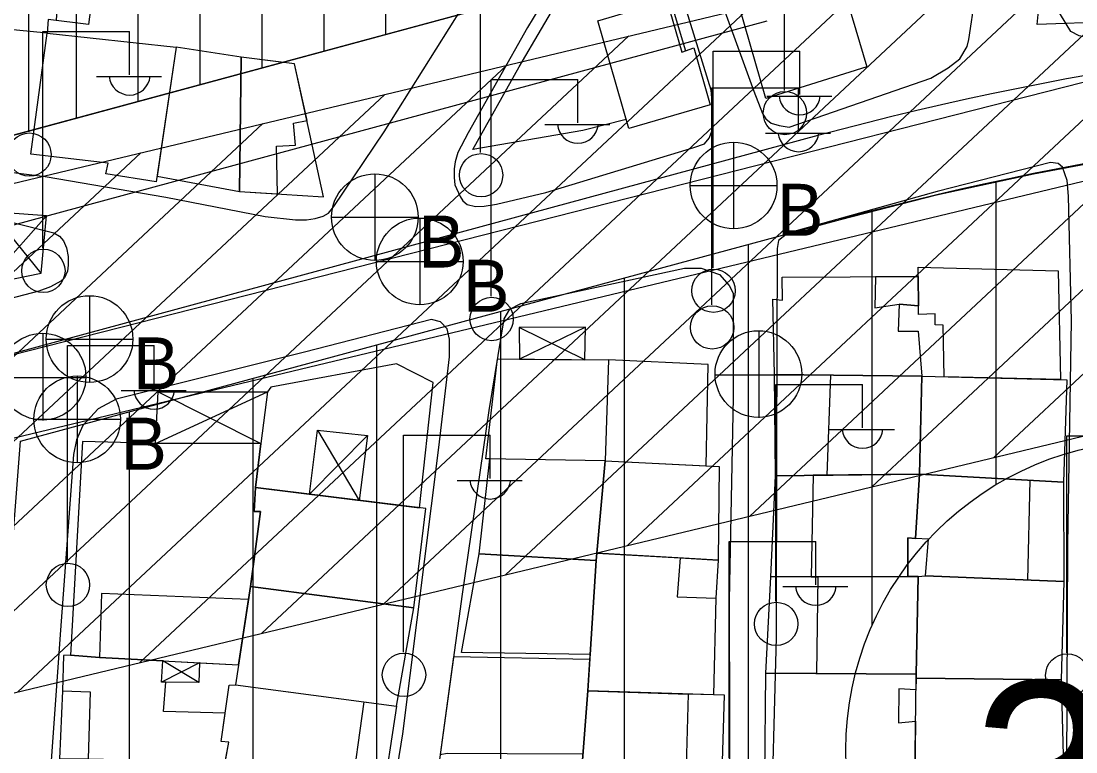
# Model space of a CAD drawing. Extents: x 417997 to 421451, y 4451742 to 4455216.
# Drawn here: x 420467.9 to 420553.1, y 4452808.9 to 4452867.9 of the extents above; entities that cross this region are included whole.
import ezdxf

# ---------------------------------------------------------------- set-up
doc = ezdxf.new("R2010")
doc.units = 0
for name, color, linetype in [('ADAKENARI', 7, 'Continuous'), ('B_Mesken', 7, 'Continuous'), ('B_Sundurma', 7, 'Continuous'), ('B_Teras', 7, 'Continuous'), ('Hat_ENH', 7, 'Continuous'), ('KALDIRIM', 7, 'Continuous'), ('PL_KON_MEV_350', 7, 'Continuous'), ('PL_KON_MEV_450', 7, 'Continuous'), ('S_Elektrik_Diregi', 7, 'Continuous'), ('S_Rogar_Kapagi', 7, 'Continuous'), ('S_Rogar_Kapagi_Buski', 7, 'Continuous'), ('SM_DAIRE', 7, 'Continuous'), ('SM_TAKS', 7, 'Continuous'), ('TA_ENH_154', 7, 'Continuous'), ('TA_ENH_KORUMA', 7, 'Continuous'), ('TA_ENH_TARAMA', 7, 'Continuous'), ('TR_ORTAYOGUNKONUT', 7, 'Continuous'), ('TR_YUKSEKYOGUNKONUT', 7, 'Continuous'), ('Yol_Kaldirim_kenari_bordurtasi', 7, 'Continuous'), ('Yol_Sose', 7, 'Continuous')]:
    doc.layers.add(name, color=color, linetype=linetype)

msp = doc.modelspace()

# ---------------------------------------------------------------- linework, layer by layer
at = {"layer": 'ADAKENARI'}
for p, q in [((420536.537, 4452877.465), (420301.418, 4452813.854)), ((420536.537, 4452877.465), (420301.418, 4452813.854)), ((420467.865, 4452834.024), (420534.09, 4452851.94)), ((420467.865, 4452834.024), (420534.09, 4452851.94))]:
    msp.add_line(p, q, dxfattribs=at)
msp.add_arc((420599.38, 4452610.617), 250, 90.4539, 105.13889, dxfattribs=at)
msp.add_arc((420599.38, 4452610.617), 250, 90.4539, 105.13889, dxfattribs=at)
at = {"layer": 'B_Mesken'}
for points in [[(420563.278, 4452875.558), (420562.038, 4452868.535), (420561.991, 4452868.096), (420549.971, 4452867.671), (420550.507, 4452873.069), (420550.803, 4452873.175), (420551.874, 4452878.321)], [(420474.427, 4452875.899), (420473.367, 4452867.664), (420470.088, 4452868.077), (420470.006, 4452866.962), (420464.202, 4452867.526), (420465.277, 4452877.212)], [(420534.064, 4452871.506), (420536.219, 4452864.257), (420528.068, 4452861.697), (420525.944, 4452869.06)], [(420520.062, 4452869.603), (420521.289, 4452865.444), (420522.258, 4452865.799), (420523.566, 4452861.189), (420516.993, 4452859.264), (420514.496, 4452867.972)], [(420480.445, 4452865.847), (420478.83, 4452854.963), (420474.766, 4452855.622), (420474.956, 4452856.479), (420468.693, 4452857.19), (420470.006, 4452866.962)], [(420478.899, 4452855.429), (420485.561, 4452854.177), (420485.68, 4452865.037), (420480.445, 4452865.847)], [(420492.347, 4452853.754), (420490.005, 4452864.507), (420485.68, 4452865.037), (420485.561, 4452854.177)], [(420540.373, 4452847.319), (420540.352, 4452848.065), (420551.664, 4452847.783), (420551.849, 4452839.003), (420542.472, 4452839.235), (420542.393, 4452843.389), (420541.749, 4452843.426), (420541.745, 4452844.299), (420540.389, 4452844.264), (420540.381, 4452844.944)], [(420528.755, 4452839.401), (420528.634, 4452845.49), (420529.417, 4452845.422), (420529.389, 4452847.268), (420540.373, 4452847.319), (420540.381, 4452844.944), (420538.815, 4452845.079), (420538.751, 4452842.903), (420540.363, 4452842.923), (420540.659, 4452839.28)], [(420488.083, 4452838.391), (420487.816, 4452838.012), (420487.278, 4452833.848), (420486.857, 4452830.277), (420500.077, 4452828.651), (420501.183, 4452838.778), (420498.244, 4452840.266)], [(420504.904, 4452824.921), (420505.772, 4452832.594), (420505.459, 4452832.599), (420506.378, 4452840.674), (420515.341, 4452840.584), (420515.08, 4452832.432), (420514.403, 4452824.998), (420514.364, 4452824.384)], [(420523.234, 4452832.047), (420523.41, 4452840.233), (420515.341, 4452840.584), (420515.08, 4452832.432)], [(420528.755, 4452839.401), (420540.659, 4452839.28), (420540.46, 4452831.373), (420528.844, 4452831.238)], [(420540.659, 4452839.28), (420552.361, 4452838.99), (420552.108, 4452830.713), (420540.46, 4452831.373)], [(420472.88, 4452833.993), (420471.894, 4452816.756), (420474.239, 4452816.573), (420479.355, 4452816.301), (420482.333, 4452816.142), (420485.482, 4452815.975), (420486.275, 4452821.236), (420486.437, 4452822.306), (420487.25, 4452828.339), (420486.745, 4452828.358), (420486.857, 4452830.277), (420487.278, 4452833.848), (420479.014, 4452833.829)], [(420515.08, 4452832.432), (420524.303, 4452831.997), (420524.209, 4452824.424), (420514.403, 4452824.998)], [(420528.844, 4452831.238), (420540.46, 4452831.373), (420540.143, 4452826.172), (420539.538, 4452826.233), (420539.52, 4452823.093), (420528.465, 4452823.068)], [(420552.108, 4452830.713), (420552.136, 4452822.697), (420540.951, 4452823.164), (420541.201, 4452826.114), (420540.143, 4452826.172), (420540.46, 4452831.373)], [(420499.634, 4452820.578), (420500.6, 4452828.587), (420486.857, 4452830.277), (420486.745, 4452828.358), (420487.25, 4452828.339), (420486.437, 4452822.306)], [(420503.48, 4452816.963), (420504.904, 4452824.921), (420514.364, 4452824.384), (420513.882, 4452816.801)], [(420524.209, 4452824.424), (420524.011, 4452821.355), (420523.832, 4452813.545), (420521.777, 4452813.609), (420513.7, 4452813.863), (420513.882, 4452816.801), (420514.364, 4452824.384), (420514.403, 4452824.998), (420521.141, 4452824.604)], [(420528.465, 4452823.068), (420540.366, 4452823.094), (420540.197, 4452815.206), (420528.065, 4452815.311)], [(420540.19, 4452814.89), (420540.366, 4452823.094), (420540.951, 4452823.164), (420552.136, 4452822.697), (420551.921, 4452814.754)], [(420486.437, 4452822.306), (420485.239, 4452814.364), (420498.222, 4452812.624), (420499.634, 4452820.578)], [(420471.253, 4452813.876), (420471.008, 4452808.38), (420473.332, 4452808.386), (420484.404, 4452808.137), (420484.702, 4452809.733), (420484.077, 4452809.783), (420484.394, 4452812.065), (420479.421, 4452812.204), (420479.592, 4452814.565), (420479.25, 4452814.567), (420479.355, 4452816.301), (420474.239, 4452816.573), (420471.894, 4452816.756), (420471.343, 4452816.713)], [(420502.848, 4452816.628), (420501.759, 4452808.738), (420502.336, 4452808.835), (420507.178, 4452808.81), (420513.294, 4452808.779), (420513.695, 4452813.863), (420513.858, 4452816.4)], [(420528.065, 4452815.311), (420540.197, 4452815.206), (420540.19, 4452814.89), (420540.179, 4452813.948), (420538.809, 4452814.037), (420538.782, 4452811.295), (420540.147, 4452811.421), (420540.091, 4452806.845), (420538.808, 4452806.951), (420528.634, 4452806.913), (420527.99, 4452807.015)], [(420540.19, 4452814.89), (420551.921, 4452814.754), (420552.128, 4452806.639), (420540.091, 4452806.845)], [(420498.222, 4452812.624), (420497.03, 4452804.66), (420494.494, 4452805.06), (420484.087, 4452806.442), (420484.702, 4452809.733), (420484.077, 4452809.783), (420484.709, 4452814.334), (420485.239, 4452814.364), (420495.582, 4452812.978)], [(420524.4, 4452802.784), (420524.711, 4452813.517), (420513.695, 4452813.863), (420512.869, 4452803.387)]]:
    msp.add_lwpolyline(points, close=True, dxfattribs=at)
at = {"layer": 'B_Sundurma'}
for p, q in [((420465.03, 4452846.684), (420469.963, 4452852.21)), ((420469.528, 4452847.585), (420465.52, 4452852.533)), ((420513.452, 4452840.603), (420508.144, 4452843.212)), ((420513.49, 4452843.222), (420508.153, 4452840.656)), ((420478.756, 4452833.836), (420487.816, 4452838.012)), ((420478.989, 4452838.007), (420487.278, 4452833.848)), ((420491.216, 4452829.741), (420495.876, 4452834.484)), ((420491.841, 4452834.907), (420495.211, 4452829.25)), ((420482.333, 4452816.142), (420479.25, 4452814.567)), ((420482.273, 4452814.546), (420479.355, 4452816.301))]:
    msp.add_line(p, q, dxfattribs=at)
for points in [[(420465.03, 4452846.684), (420469.528, 4452847.585), (420469.963, 4452852.21), (420465.52, 4452852.533)], [(420513.452, 4452840.603), (420513.49, 4452843.222), (420508.144, 4452843.212), (420508.153, 4452840.656)], [(420478.756, 4452833.836), (420478.989, 4452838.007), (420487.816, 4452838.012), (420487.278, 4452833.848)], [(420491.216, 4452829.741), (420491.841, 4452834.907), (420495.876, 4452834.484), (420495.211, 4452829.25)], [(420482.333, 4452816.142), (420482.273, 4452814.546), (420479.25, 4452814.567), (420479.355, 4452816.301)]]:
    msp.add_lwpolyline(points, close=True, dxfattribs=at)
at = {"layer": 'B_Teras'}
for points in [[(420473.062, 4452876.095), (420472.481, 4452871.138), (420470.92, 4452871.332), (420470.751, 4452867.993), (420470.088, 4452868.077), (420470.006, 4452866.962), (420464.202, 4452867.526), (420465.243, 4452876.906), (420465.277, 4452877.212)], [(420488.616, 4452853.987), (420488.527, 4452857.837), (420490.083, 4452857.938), (420489.915, 4452859.711), (420491.003, 4452859.924), (420490.005, 4452864.507), (420488.245, 4452864.723), (420485.68, 4452865.037), (420485.561, 4452854.177)], [(420536.918, 4452847.303), (420536.862, 4452844.793), (420538.815, 4452845.079), (420540.381, 4452844.944), (420540.373, 4452847.319)], [(420515.08, 4452832.432), (420505.459, 4452832.599), (420506.378, 4452840.674), (420515.341, 4452840.584)], [(420533.275, 4452839.355), (420532.998, 4452831.286), (420540.46, 4452831.373), (420540.659, 4452839.28)], [(420531.884, 4452831.273), (420531.727, 4452823.075), (420532.247, 4452823.076), (420539.52, 4452823.093), (420539.538, 4452826.233), (420540.143, 4452826.172), (420540.46, 4452831.373)], [(420549.371, 4452830.868), (420549.182, 4452822.82), (420540.951, 4452823.164), (420541.201, 4452826.114), (420540.143, 4452826.172), (420540.46, 4452831.373)], [(420513.7, 4452813.863), (420513.914, 4452817.305), (420514.364, 4452824.384), (420514.403, 4452824.998), (420521.141, 4452824.604), (420520.909, 4452821.456), (420524.011, 4452821.355), (420523.832, 4452813.545), (420521.777, 4452813.609)], [(420532.247, 4452823.076), (420532.143, 4452815.276), (420540.197, 4452815.206), (420540.366, 4452823.094), (420539.52, 4452823.093)], [(420474.416, 4452821.733), (420474.239, 4452816.573), (420485.482, 4452815.975), (420486.275, 4452821.236)], [(420474.239, 4452816.573), (420471.894, 4452816.756), (420471.343, 4452816.713), (420471.253, 4452813.876), (420473.501, 4452813.798), (420473.332, 4452808.386), (420484.404, 4452808.137), (420484.702, 4452809.733), (420484.077, 4452809.783), (420484.394, 4452812.065), (420479.421, 4452812.204), (420479.592, 4452814.565), (420479.25, 4452814.567), (420479.355, 4452816.301), (420474.239, 4452816.573)], [(420495.582, 4452812.978), (420494.494, 4452805.06), (420484.087, 4452806.442), (420484.702, 4452809.733), (420484.077, 4452809.783), (420484.709, 4452814.334), (420485.239, 4452814.364)], [(420521.777, 4452813.609), (420521.488, 4452802.937), (420520.339, 4452802.997), (420512.869, 4452803.387), (420513.695, 4452813.863)]]:
    msp.add_lwpolyline(points, close=True, dxfattribs=at)
at = {"layer": 'Hat_ENH'}
msp.add_lwpolyline([(420254.411, 4452786.86), (420593.231, 4452873.105), (420749.991, 4452874.222)], dxfattribs=at)
at = {"layer": 'KALDIRIM'}
for p, q in [((420528.15, 4452867.945), (420415.758, 4452837.537)), ((420528.15, 4452867.945), (420415.758, 4452837.537)), ((420532.262, 4452858.698), (420418.583, 4452827.942)), ((420532.262, 4452858.698), (420418.583, 4452827.942))]:
    msp.add_line(p, q, dxfattribs=at)
msp.add_arc((420599.38, 4452610.617), 257, 90.4539, 105.13889, dxfattribs=at)
msp.add_arc((420599.38, 4452610.617), 257, 90.4539, 105.13889, dxfattribs=at)
at = {"layer": 'PL_KON_MEV_350'}
msp.add_lwpolyline([(420611.573, 4452850.723), (420609.16, 4452682.739), (420582.626, 4452685.788), (420554.318, 4452686.645), (420552.77, 4452707.547), (420522.586, 4452710.731), (420457.126, 4452717.637), (420376.655, 4452726.126), (420385.138, 4452799.106), (420464.625, 4452792.442), (420467.865, 4452834.024), (420534.09, 4452851.94), (420541.854, 4452853.908), (420549.676, 4452855.626), (420557.55, 4452857.092), (420565.467, 4452858.306), (420573.418, 4452859.265), (420581.396, 4452859.969), (420589.393, 4452860.417), (420597.399, 4452860.609), (420601.717, 4452860.643)], close=True, dxfattribs=at)
at = {"layer": 'PL_KON_MEV_450'}
msp.add_lwpolyline([(420310.486, 4452952.622), (420548.29, 4452938.033), (420556.21, 4452927.636), (420548.251, 4452889.862), (420536.537, 4452877.465), (420301.418, 4452813.854), (420292.38, 4452821.224), (420299.891, 4452943.253)], close=True, dxfattribs=at)
msp.add_lwpolyline([(420310.486, 4452952.622), (420548.29, 4452938.033), (420556.21, 4452927.636), (420548.251, 4452889.862), (420536.537, 4452877.465), (420301.418, 4452813.854), (420292.38, 4452821.224), (420299.891, 4452943.253)], close=True, dxfattribs=at)
at = {"layer": 'S_Elektrik_Diregi'}
for p, q in [((420529.567, 4452862.355), (420529.567, 4452879.855)), ((420468.548, 4452858.998), (420468.548, 4452876.498)), ((420505.023, 4452857.335), (420505.023, 4452874.835)), ((420469.673, 4452849.615), (420469.673, 4452867.115)), ((420469.673, 4452867.115), (420476.673, 4452867.115)), ((420476.673, 4452863.615), (420476.673, 4452867.115)), ((420523.793, 4452848.013), (420523.793, 4452865.513)), ((420523.793, 4452865.513), (420530.793, 4452865.513)), ((420530.793, 4452862.013), (420530.793, 4452865.513)), ((420474.013, 4452863.475), (420479.263, 4452863.475)), ((420505.879, 4452845.728), (420505.879, 4452863.228)), ((420505.879, 4452863.228), (420512.879, 4452863.228)), ((420512.879, 4452859.728), (420512.879, 4452863.228)), ((420523.692, 4452845.048), (420523.692, 4452862.549)), ((420523.692, 4452862.549), (420530.692, 4452862.549)), ((420530.692, 4452859.049), (420530.692, 4452862.549)), ((420528.133, 4452861.873), (420533.383, 4452861.873)), ((420510.219, 4452859.588), (420515.469, 4452859.588)), ((420528.032, 4452858.909), (420533.282, 4452858.909)), ((420471.662, 4452824.261), (420471.662, 4452841.761)), ((420471.662, 4452841.761), (420478.662, 4452841.761)), ((420478.662, 4452838.261), (420478.662, 4452841.761)), ((420528.863, 4452821.109), (420528.863, 4452838.609)), ((420528.863, 4452838.609), (420535.863, 4452838.609)), ((420535.863, 4452835.109), (420535.863, 4452838.609)), ((420476.002, 4452838.121), (420481.252, 4452838.121)), ((420498.801, 4452817.005), (420498.801, 4452834.505)), ((420498.801, 4452834.505), (420505.801, 4452834.505)), ((420505.801, 4452831.005), (420505.801, 4452834.505)), ((420533.203, 4452834.969), (420538.453, 4452834.969)), ((420552.367, 4452816.954), (420552.367, 4452834.454)), ((420552.367, 4452834.454), (420559.367, 4452834.454)), ((420503.141, 4452830.865), (420508.391, 4452830.865)), ((420525.099, 4452808.431), (420525.099, 4452825.931)), ((420525.099, 4452825.931), (420532.099, 4452825.931)), ((420532.099, 4452822.431), (420532.099, 4452825.931)), ((420529.439, 4452822.291), (420534.689, 4452822.291))]:
    msp.add_line(p, q, dxfattribs=at)
for centre in [(420529.603, 4452860.519), (420468.584, 4452857.162), (420505.059, 4452855.5), (420469.709, 4452847.78), (420523.829, 4452846.177), (420505.915, 4452843.893), (420523.728, 4452843.213), (420471.698, 4452822.425), (420528.899, 4452819.273), (420498.837, 4452815.169), (420552.403, 4452815.119)]:
    msp.add_circle(centre, 1.75, dxfattribs=at)
for centre in [(420476.674, 4452863.628), (420530.793, 4452862.026), (420512.88, 4452859.741), (420530.693, 4452859.061), (420478.663, 4452838.274), (420535.864, 4452835.122), (420505.801, 4452831.017), (420532.1, 4452822.444)]:
    msp.add_arc(centre, 1.658, 184.83843, 355.14641, dxfattribs=at)
at = {"layer": 'S_Rogar_Kapagi'}
for p, q in [((420527.513, 4452835.92), (420527.513, 4452842.92)), ((420469.698, 4452835.708), (420469.698, 4452842.708)), ((420523.943, 4452839.385), (420530.943, 4452839.385)), ((420466.128, 4452839.173), (420473.128, 4452839.173))]:
    msp.add_line(p, q, dxfattribs=at)
for centre in [(420527.46, 4452839.448), (420469.645, 4452839.237)]:
    msp.add_circle(centre, 3.5, dxfattribs=at)
at = {"layer": 'S_Rogar_Kapagi_Buski'}
for p, q in [((420525.461, 4452858.174), (420525.461, 4452851.174)), ((420496.481, 4452855.614), (420496.481, 4452848.614)), ((420521.961, 4452854.674), (420528.961, 4452854.674)), ((420492.981, 4452852.114), (420499.981, 4452852.114)), ((420500.111, 4452852.044), (420500.111, 4452845.044)), ((420496.611, 4452848.544), (420503.611, 4452848.544)), ((420473.441, 4452845.774), (420473.441, 4452838.774)), ((420469.941, 4452842.274), (420476.941, 4452842.274)), ((420472.441, 4452839.294), (420472.441, 4452832.294)), ((420468.941, 4452835.794), (420475.941, 4452835.794))]:
    msp.add_line(p, q, dxfattribs=at)
for centre in [(420525.461, 4452854.674), (420496.481, 4452852.114), (420500.111, 4452848.544), (420473.441, 4452842.274), (420472.441, 4452835.794)]:
    msp.add_circle(centre, 3.5, dxfattribs=at)
at = {"layer": 'SM_DAIRE'}
msp.add_circle((420559.52, 4452809.085), 25, dxfattribs=at)
msp.add_circle((420559.52, 4452809.085), 25, dxfattribs=at)
at = {"layer": 'TA_ENH_154'}
msp.add_lwpolyline([(421244.229, 4452871.733), (420603.453, 4452866.932), (420104.111, 4452747.147), (419709.07, 4452649.72), (419353.297, 4452559.565), (419284.532, 4452601.288), (419287.681, 4452599.871), (419484.079, 4452691.722), (419833.947, 4454863.938), (419862.826, 4455014.236)], dxfattribs=at)
msp.add_lwpolyline([(421244.229, 4452871.733), (420603.453, 4452866.932), (420104.111, 4452747.147), (419709.07, 4452649.72), (419353.297, 4452559.565), (419284.532, 4452601.288), (419287.681, 4452599.871), (419484.079, 4452691.722), (419833.947, 4454863.938), (419862.826, 4455014.236)], dxfattribs=at)
at = {"layer": 'TA_ENH_KORUMA'}
msp.add_lwpolyline([(419883.153, 4455014.021), (419853.647, 4454860.459), (419502.143, 4452678.088), (419329.549, 4452597.37), (419356.508, 4452581.013), (419704.218, 4452669.124), (420099.383, 4452766.582), (420601.013, 4452886.916), (421244.438, 4452891.737)], dxfattribs=at)
msp.add_lwpolyline([(419883.153, 4455014.021), (419853.647, 4454860.459), (419502.143, 4452678.088), (419329.549, 4452597.37), (419356.508, 4452581.013), (419704.218, 4452669.124), (420099.383, 4452766.582), (420601.013, 4452886.916), (421244.438, 4452891.737)], dxfattribs=at)
at = {"layer": 'TA_ENH_TARAMA'}
for p, q in [((420546.439, 4452832.685), (420604.493, 4452886.942)), ((420546.439, 4452832.685), (420604.493, 4452886.942)), ((420536.586, 4452830.322), (420595.805, 4452885.666)), ((420536.586, 4452830.322), (420595.805, 4452885.666)), ((420526.734, 4452827.958), (420585.953, 4452883.303)), ((420526.734, 4452827.958), (420585.953, 4452883.303)), ((420516.881, 4452825.595), (420576.1, 4452880.94)), ((420516.881, 4452825.595), (420576.1, 4452880.94)), ((420507.029, 4452823.232), (420566.248, 4452878.576)), ((420507.029, 4452823.232), (420566.248, 4452878.576)), ((420497.177, 4452820.868), (420556.396, 4452876.213)), ((420497.177, 4452820.868), (420556.396, 4452876.213)), ((420487.324, 4452818.505), (420546.543, 4452873.849)), ((420487.324, 4452818.505), (420546.543, 4452873.849)), ((420477.472, 4452816.141), (420536.691, 4452871.486)), ((420477.472, 4452816.141), (420536.691, 4452871.486)), ((420467.62, 4452813.778), (420526.839, 4452869.122)), ((420467.62, 4452813.778), (420526.839, 4452869.122)), ((420457.767, 4452811.414), (420516.986, 4452866.759)), ((420457.767, 4452811.414), (420516.986, 4452866.759)), ((420447.915, 4452809.051), (420507.134, 4452864.396)), ((420447.915, 4452809.051), (420507.134, 4452864.396)), ((420438.063, 4452806.688), (420497.282, 4452862.032)), ((420438.063, 4452806.688), (420497.282, 4452862.032)), ((420428.21, 4452804.324), (420487.429, 4452859.669)), ((420428.21, 4452804.324), (420487.429, 4452859.669)), ((420418.358, 4452801.961), (420477.577, 4452857.305)), ((420418.358, 4452801.961), (420477.577, 4452857.305)), ((420108.839, 4452727.712), (420605.892, 4452846.947)), ((420108.839, 4452727.712), (420605.892, 4452846.947))]:
    msp.add_line(p, q, dxfattribs=at)
at = {"layer": 'TR_ORTAYOGUNKONUT'}
for p, q in [((420546.655, 4452830.521), (420546.655, 4452854.962)), ((420546.655, 4452830.521), (420546.655, 4452854.962)), ((420536.655, 4452819.194), (420536.655, 4452852.591)), ((420536.655, 4452819.194), (420536.655, 4452852.591)), ((420526.655, 4452710.302), (420526.655, 4452849.929)), ((420526.655, 4452710.302), (420526.655, 4452849.929)), ((420516.655, 4452711.357), (420516.655, 4452847.224)), ((420516.655, 4452711.357), (420516.655, 4452847.224)), ((420506.655, 4452712.412), (420506.655, 4452844.518)), ((420506.655, 4452712.412), (420506.655, 4452844.518)), ((420496.655, 4452713.467), (420496.655, 4452841.813)), ((420496.655, 4452713.467), (420496.655, 4452841.813)), ((420486.655, 4452714.522), (420486.655, 4452839.107)), ((420486.655, 4452714.522), (420486.655, 4452839.107)), ((420476.655, 4452715.577), (420476.655, 4452836.402)), ((420476.655, 4452715.577), (420476.655, 4452836.402))]:
    msp.add_line(p, q, dxfattribs=at)
at = {"layer": 'TR_YUKSEKYOGUNKONUT'}
for p, q in [((420472.38, 4452860.108), (420472.38, 4452942.69)), ((420472.38, 4452860.108), (420472.38, 4452942.69)), ((420477.38, 4452861.46), (420477.38, 4452942.384)), ((420477.38, 4452861.46), (420477.38, 4452942.384)), ((420482.38, 4452862.813), (420482.38, 4452942.077)), ((420482.38, 4452862.813), (420482.38, 4452942.077)), ((420487.38, 4452864.166), (420487.38, 4452941.77)), ((420487.38, 4452864.166), (420487.38, 4452941.77)), ((420492.38, 4452865.519), (420492.38, 4452941.463)), ((420492.38, 4452865.519), (420492.38, 4452941.463)), ((420497.38, 4452866.871), (420497.38, 4452941.157)), ((420497.38, 4452866.871), (420497.38, 4452941.157))]:
    msp.add_line(p, q, dxfattribs=at)
at = {"layer": 'Yol_Kaldirim_kenari_bordurtasi'}
msp.add_lwpolyline([(420516.783, 4452859.997), (420513.293, 4452859.111), (420504.404, 4452857.569), (420508.132, 4452864.248), (420513.538, 4452873.473), (420516.19, 4452878.049), (420516.351, 4452878.261), (420516.584, 4452878.32), (420516.963, 4452878.291), (420517.521, 4452878.135), (420517.846, 4452877.953), (420518.017, 4452877.653), (420519.617, 4452872.116), (420521.575, 4452865.549)], dxfattribs=at)
at = {"layer": 'Yol_Sose'}
for points in [[(420515.673, 4452878.766), (420508.823, 4452867.429), (420504.006, 4452858.916), (420503.179, 4452857.34), (420502.973, 4452856.596), (420502.88, 4452856.029), (420502.876, 4452855.308), (420502.946, 4452854.733), (420503.362, 4452853.783), (420503.595, 4452853.425), (420503.942, 4452853.139), (420504.613, 4452852.966), (420505.31, 4452852.994), (420506.315, 4452853.159), (420510.279, 4452854.106), (420522.238, 4452857.727), (420523.107, 4452858.038), (420523.49, 4452858.498), (420523.72, 4452859.104), (420523.813, 4452859.809), (420523.809, 4452860.522), (420523.632, 4452862.37), (420520.253, 4452873.336)], [(420497.232, 4452858.995), (420503.543, 4452869.011), (420503.92, 4452869.762), (420504.019, 4452870.207), (420503.949, 4452870.653), (420503.78, 4452870.889), (420502.932, 4452871.282), (420489.666, 4452873.193), (420467.862, 4452876.317)], [(420523.684, 4452871.708), (420527.099, 4452862.283), (420527.786, 4452860.473), (420528.067, 4452860.058), (420528.486, 4452859.715), (420529.141, 4452859.509), (420529.951, 4452859.391), (420541.392, 4452863.335), (420542.789, 4452864.17), (420543.741, 4452864.91), (420544.314, 4452865.903), (420544.454, 4452866.454), (420545.994, 4452876.658)], [(420564.213, 4452869.115), (420559.146, 4452866.919), (420556.908, 4452866.502), (420555.587, 4452866.452), (420554.34, 4452866.564), (420553.361, 4452866.764), (420552.691, 4452867.092), (420551.037, 4452869.864)], [(420493.163, 4452852.963), (420497.232, 4452858.995)], [(420451.118, 4452857.753), (420469.849, 4452855.407), (420479.608, 4452853.717), (420487.635, 4452852.167), (420490.063, 4452851.911), (420490.962, 4452851.906), (420491.651, 4452851.999), (420492.317, 4452852.198), (420492.731, 4452852.439), (420493.163, 4452852.963)], [(420537.236, 4452774.013), (420549.498, 4452773.855), (420550.517, 4452773.934), (420551.019, 4452774.059), (420551.395, 4452774.541), (420551.465, 4452775.05), (420551.981, 4452790.224), (420552.373, 4452807.555), (420552.443, 4452825.678), (420552.754, 4452843.756), (420552.495, 4452853.799), (420552.392, 4452855.081), (420552.007, 4452856.153), (420551.669, 4452856.443), (420551.042, 4452856.531), (420541.888, 4452854.178), (420529.842, 4452850.83), (420529.083, 4452850.24), (420528.969, 4452849.587), (420528.916, 4452833.599), (420528.897, 4452818.168), (420528.429, 4452801.064), (420527.703, 4452785.119), (420527.608, 4452775.305)], [(420467.25, 4452851.672), (420470.55, 4452850.844), (420471.019, 4452850.582), (420471.332, 4452850.216), (420471.588, 4452849.64), (420471.706, 4452848.934), (420471.719, 4452848.246), (420471.651, 4452847.744), (420471.413, 4452847.21), (420471.112, 4452846.953), (420470.3, 4452846.479), (420469.334, 4452846.136)], [(420499.111, 4452788.355), (420501.49, 4452806.549), (420503.558, 4452821.678), (420505.708, 4452836.493), (420506.917, 4452843.902), (420507.371, 4452844.698), (420508.265, 4452845.143), (420521.486, 4452847.993), (420522.836, 4452848.003), (420524.318, 4452847.494), (420525.103, 4452846.607), (420525.422, 4452845.986), (420525.41, 4452837.583), (420525.108, 4452821.193), (420525.144, 4452801.373), (420524.522, 4452788.533), (420523.976, 4452777.08), (420523.797, 4452775.443), (420523.691, 4452774.713), (420523.211, 4452773.85), (420522.53, 4452773.353), (420520.915, 4452772.979), (420506.543, 4452773.398)], [(420469.334, 4452846.136), (420458.093, 4452843.211)], [(420492.812, 4452769.645), (420494.477, 4452780.756), (420495.998, 4452793.421), (420498.73, 4452810.4), (420501.658, 4452833.507), (420502.521, 4452840.836), (420502.52, 4452842.253), (420502.33, 4452843.112), (420501.781, 4452843.675), (420501.069, 4452843.865), (420490.803, 4452841.22), (420475.599, 4452837.43), (420474.126, 4452836.64), (420472.888, 4452835.297), (420472.398, 4452834.145), (420472.154, 4452832.967), (420471.045, 4452818.033), (420469.796, 4452800.681), (420468.149, 4452783.055), (420467.208, 4452766.027)]]:
    msp.add_lwpolyline(points, dxfattribs=at)

# ---------------------------------------------------------------- texts
at = {"layer": 'S_Rogar_Kapagi_Buski'}
for p in [(420528.961, 4452850.609), (420499.981, 4452848.049), (420503.611, 4452844.479), (420476.941, 4452838.209), (420475.941, 4452831.729)]:
    msp.add_text('B', height=4.2, dxfattribs=at).set_placement(p)
at = {"layer": 'SM_TAKS'}
msp.add_text('350', height=15, dxfattribs=at).set_placement((420544.779, 4452799.641))
msp.add_text('350', height=15, dxfattribs=at).set_placement((420544.779, 4452799.641))

doc.saveas('drawing.dxf')
